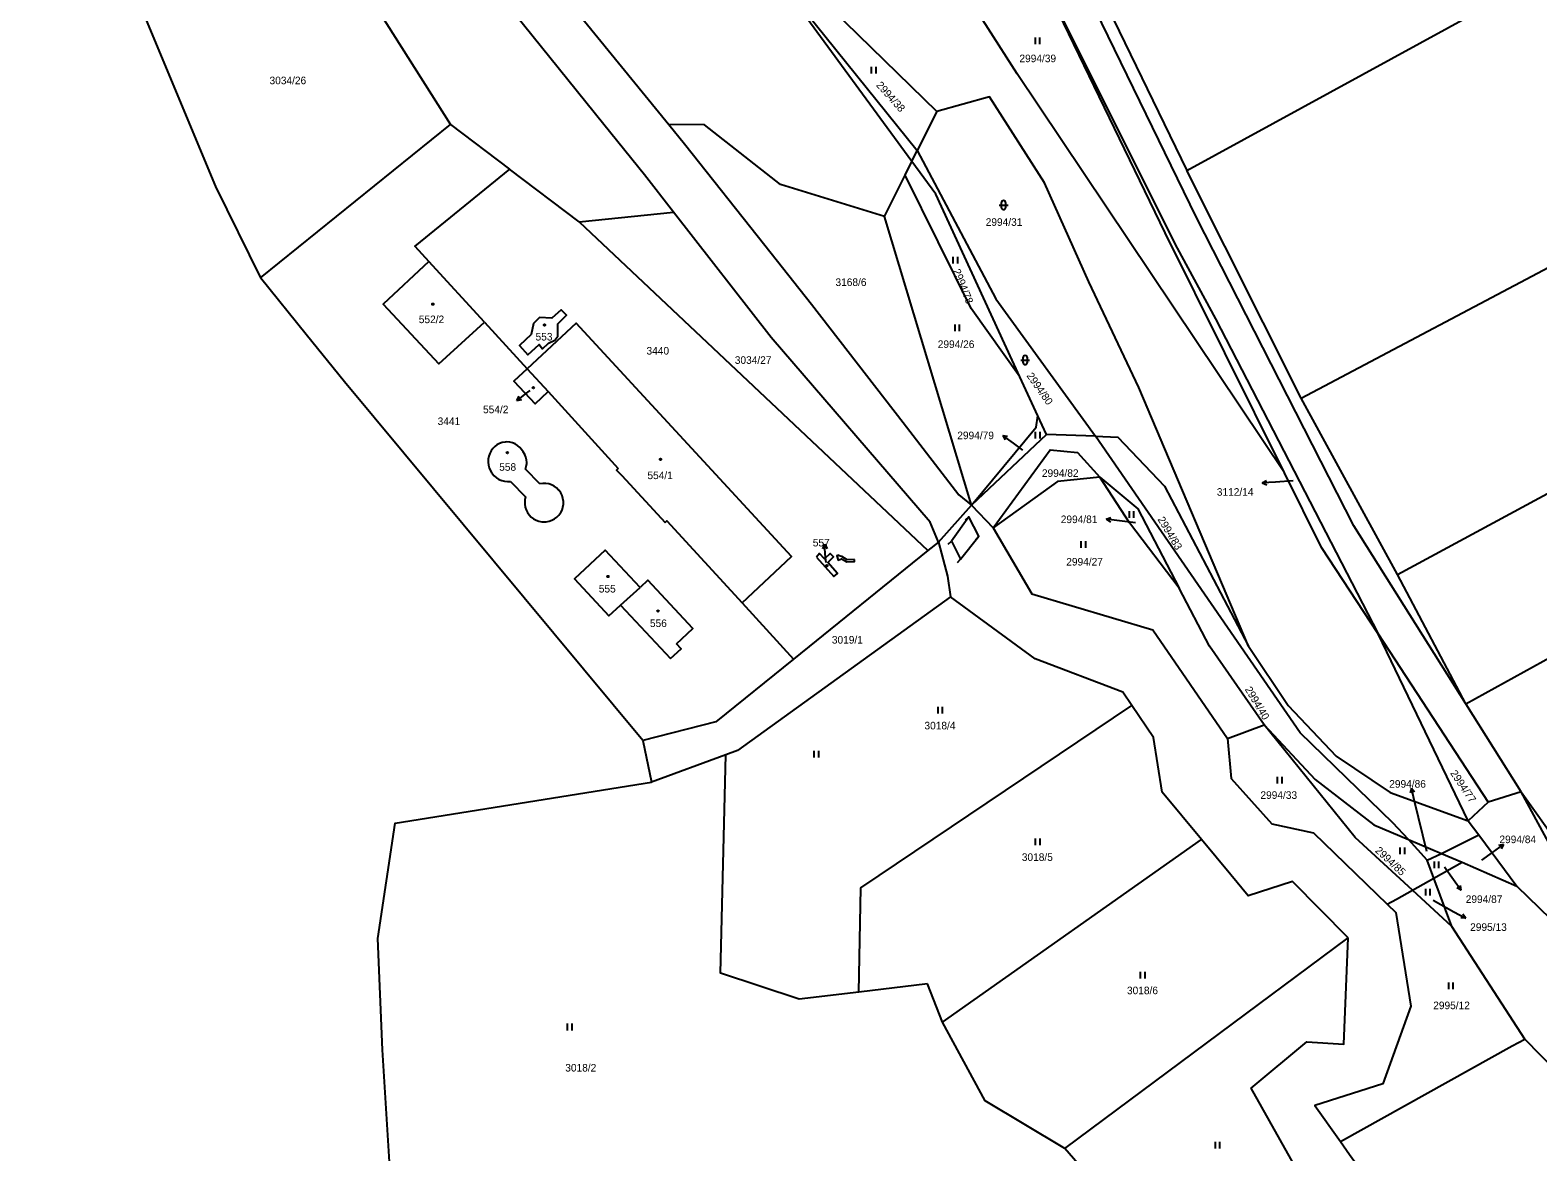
# Model space of a CAD drawing. Extents: x -776734 to -748832, y -1118122 to -976986.
# Drawn here: x -754890.1 to -754552.1, y -1114256.9 to -1114005.5 of the extents above; entities that cross this region are included whole.
import ezdxf

# ---------------------------------------------------------------- set-up
doc = ezdxf.new("R2010")
doc.units = 0
for name, color, linetype in [('KM_Hranice obce', 7, 'Continuous'), ('KM_Hranice parcel', 7, 'Continuous'), ('KM_Parcelní čísla', 7, 'Continuous'), ('KM_Pop  PČ popisy', 7, 'Continuous'), ('KM_Vnitřní kresba', 7, 'Continuous'), ('KM_Věcná břemena k části', 7, 'Continuous'), ('KM_Značky budov', 7, 'Continuous'), ('KM_Značky kultur', 7, 'Continuous')]:
    doc.layers.add(name, color=color, linetype=linetype)

msp = doc.modelspace()

# ---------------------------------------------------------------- linework, layer by layer
at = {"layer": 'KM_Hranice obce'}
for p, q in [((-754867.73, -1113994.45), (-754848.54, -1114040.51)), ((-754848.54, -1114040.51), (-754838.51, -1114060.97)), ((-754752.74, -1114164.71), (-754819.63, -1114084.32)), ((-754752.74, -1114164.71), (-754750.8, -1114174))]:
    msp.add_line(p, q, dxfattribs=at)
for points in [[(-754819.63, -1114084.32), (-754828.23, -1114073.68), (-754838.51, -1114060.97)], [(-754809.08, -1114267.47), (-754811.14, -1114234.05), (-754812.2, -1114209.06), (-754808.31, -1114183.22), (-754750.8, -1114174)]]:
    msp.add_lwpolyline(points, dxfattribs=at)
at = {"layer": 'KM_Hranice parcel'}
for p, q in [((-754672.72, -1113950.43), (-754630.84, -1114036.89)), ((-754630.84, -1114036.89), (-754487.79, -1113958.77)), ((-754605.2, -1114087.92), (-754460.37, -1114011.42)), ((-754686.86, -1114023.67), (-754691.24, -1114032.43)), ((-754838.51, -1114060.97), (-754795.92, -1114026.61)), ((-754795.92, -1114026.61), (-754782.66, -1114036.63)), ((-754693.99, -1114037.93), (-754692.46, -1114034.87)), ((-754692.46, -1114034.87), (-754691.24, -1114032.43)), ((-754767.07, -1114048.42), (-754782.66, -1114036.63)), ((-754698.61, -1114047.19), (-754693.99, -1114037.93)), ((-754605.2, -1114087.92), (-754630.84, -1114036.89)), ((-754767.07, -1114048.42), (-754745.86, -1114046.29)), ((-754767.07, -1114048.42), (-754688.85, -1114122.1)), ((-754679.06, -1114111.9), (-754698.61, -1114047.19)), ((-754583.6, -1114127.44), (-754440.4, -1114050.14)), ((-754788.28, -1114070.88), (-754800.75, -1114057.28)), ((-754788.28, -1114070.88), (-754778.68, -1114081.34)), ((-754568.26, -1114156.49), (-754425.89, -1114077.45)), ((-754778.68, -1114081.34), (-754773.99, -1114086.45)), ((-754664.22, -1114091.89), (-754668.23, -1114083.17)), ((-754773.99, -1114086.45), (-754758.29, -1114103.73)), ((-754583.6, -1114127.44), (-754605.2, -1114087.92)), ((-754662.29, -1114096.08), (-754664.22, -1114091.89)), ((-754662.29, -1114096.08), (-754679.06, -1114111.9)), ((-754651.3, -1114096.5), (-754662.29, -1114096.08)), ((-754775.84, -1114107.13), (-754779.07, -1114103.87)), ((-754782.43, -1114106.6), (-754779.07, -1114110.07)), ((-754681.89, -1114109.58), (-754679.06, -1114111.9)), ((-754686.52, -1114120.21), (-754679.06, -1114111.9)), ((-754679.06, -1114111.9), (-754674.26, -1114117.04)), ((-754686.52, -1114120.21), (-754688.36, -1114115.76)), ((-754688.85, -1114122.1), (-754718.98, -1114146.43)), ((-754686.52, -1114120.21), (-754688.85, -1114122.1)), ((-754568.26, -1114156.49), (-754583.6, -1114127.44)), ((-754757.75, -1114134.36), (-754753.4, -1114130.35)), ((-754757.75, -1114134.36), (-754746.57, -1114146.32)), ((-754730.53, -1114133.83), (-754718.98, -1114146.43)), ((-754567.74, -1114182.68), (-754587.93, -1114140.8)), ((-754587.93, -1114140.8), (-754563.22, -1114178.53)), ((-754555.86, -1114176.2), (-754568.26, -1114156.49)), ((-754621.71, -1114164.22), (-754613.45, -1114161.15)), ((-754734.18, -1114167.91), (-754750.8, -1114174)), ((-754555.86, -1114176.2), (-754563.22, -1114178.53)), ((-754535.48, -1114213.89), (-754555.86, -1114176.2)), ((-754563.22, -1114178.53), (-754567.74, -1114182.68)), ((-754567.74, -1114182.68), (-754565.37, -1114185.86)), ((-754685.62, -1114227.83), (-754627.53, -1114186.89)), ((-754581.11, -1114186.88), (-754573.68, -1114190.02)), ((-754576.94, -1114191.5), (-754581.11, -1114186.88)), ((-754573.68, -1114190.02), (-754565.37, -1114185.86)), ((-754565.37, -1114185.86), (-754556.82, -1114197.34)), ((-754576.94, -1114191.5), (-754573.68, -1114190.02)), ((-754573.68, -1114190.02), (-754569.06, -1114191.97)), ((-754575.43, -1114195.53), (-754576.94, -1114191.5)), ((-754575.43, -1114195.53), (-754569.06, -1114191.97)), ((-754569.06, -1114191.97), (-754556.82, -1114197.34)), ((-754580.22, -1114198.21), (-754575.43, -1114195.53)), ((-754571.37, -1114206.34), (-754575.43, -1114195.53)), ((-754571.37, -1114206.34), (-754580.22, -1114198.21)), ((-754555.02, -1114231.64), (-754571.37, -1114206.34)), ((-754658.16, -1114256.15), (-754594.61, -1114208.94)), ((-754704.32, -1114221.07), (-754717.69, -1114222.69)), ((-754688.96, -1114219.2), (-754704.32, -1114221.07)), ((-754685.62, -1114227.83), (-754688.96, -1114219.2)), ((-754523.34, -1114264.07), (-754555.02, -1114231.64)), ((-754642.59, -1114273.95), (-754658.16, -1114256.15))]:
    msp.add_line(p, q, dxfattribs=at)
for points in [[(-754568.26, -1114156.49), (-754593.37, -1114116.57), (-754628.66, -1114047.46), (-754659.73, -1113983.59), (-754704.77, -1113897.78), (-754749.88, -1113806.8), (-754773.41, -1113774.09), (-754798.67, -1113725.02), (-754803.94, -1113708.59)], [(-754878.45, -1113822.66), (-754826.65, -1113923.75), (-754813.67, -1113943.55), (-754778.81, -1113987.53), (-754746.94, -1114026.63)], [(-754745.86, -1114046.29), (-754752.41, -1114037.9), (-754761.51, -1114026.59), (-754787.56, -1113994.18), (-754823.36, -1113950.15), (-754837.79, -1113929.95), (-754890.13, -1113828.71)], [(-754608.91, -1114104.65), (-754668.87, -1114015.22), (-754688.32, -1113984.68), (-754712.63, -1113956.24)], [(-754757.35, -1113960.39), (-754739.96, -1113977.98), (-754719.31, -1113991.98), (-754686.86, -1114023.67)], [(-754758.21, -1113961.34), (-754749.26, -1113972.33), (-754723.09, -1113992.8), (-754691.24, -1114032.43)], [(-754867.73, -1113994.45), (-754847.66, -1113980.62), (-754838.55, -1113984.15), (-754824.04, -1113982.07), (-754795.92, -1114026.61)], [(-754608.91, -1114104.65), (-754635.7, -1114050.85), (-754664.05, -1113992.17)], [(-754664.05, -1113992.17), (-754632.97, -1114054.29), (-754624.39, -1114070.16), (-754587.93, -1114140.8)], [(-754692.46, -1114034.87), (-754716.85, -1114001.63), (-754726.11, -1113995.92)], [(-754616.96, -1114143.56), (-754641.55, -1114085.57), (-754652.77, -1114061.88), (-754662.72, -1114039.71), (-754675.04, -1114020.43), (-754686.86, -1114023.67)], [(-754698.61, -1114047.19), (-754721.88, -1114040.05), (-754738.93, -1114026.65), (-754746.94, -1114026.63)], [(-754746.94, -1114026.63), (-754743.46, -1114030.9), (-754725.45, -1114053.65), (-754714.95, -1114066.91), (-754694.44, -1114093.38), (-754681.89, -1114109.58)], [(-754668.23, -1114083.17), (-754687.06, -1114042.23), (-754692.46, -1114034.87)], [(-754691.24, -1114032.43), (-754673.66, -1114065.67), (-754651.3, -1114096.5)], [(-754782.66, -1114036.63), (-754803.87, -1114053.88), (-754800.75, -1114057.28)], [(-754668.23, -1114083.17), (-754679.19, -1114067.86), (-754693.99, -1114037.93)], [(-754688.36, -1114115.76), (-754723.98, -1114074.31), (-754745.86, -1114046.29)], [(-754800.75, -1114057.28), (-754811.02, -1114066.9), (-754798.54, -1114080.24), (-754788.28, -1114070.88)], [(-754771.86, -1114071.28), (-754769.91, -1114069.33), (-754771.08, -1114068.12), (-754773.15, -1114070.02), (-754775.96, -1114069.89), (-754777.32, -1114071.19), (-754777.82, -1114073.65), (-754780.41, -1114076.15), (-754778.52, -1114078.22), (-754776.04, -1114075.9), (-754775.25, -1114076.88), (-754773.9, -1114075.64), (-754772.53, -1114074.92), (-754771.86, -1114074.07), (-754771.86, -1114071.28)], [(-754730.53, -1114133.83), (-754719.43, -1114123.41), (-754767.7, -1114071.1), (-754778.68, -1114081.34)], [(-754778.68, -1114081.34), (-754781.69, -1114084.15), (-754776.88, -1114089.21), (-754773.99, -1114086.45)], [(-754679.06, -1114111.9), (-754664.61, -1114094.46), (-754664.22, -1114091.89)], [(-754779.07, -1114103.87), (-754778.891, -1114103.256), (-754778.811, -1114102.621), (-754778.806, -1114102.392), (-754778.861, -1114101.755), (-754779.014, -1114101.133), (-754779.263, -1114100.544), (-754779.6, -1114100), (-754779.938, -1114099.454), (-754780.356, -1114098.967), (-754780.845, -1114098.551), (-754781.392, -1114098.216), (-754781.985, -1114097.97), (-754782.609, -1114097.818), (-754783.249, -1114097.766), (-754783.661, -1114097.785), (-754784.293, -1114097.897), (-754784.9, -1114098.105), (-754785.468, -1114098.405), (-754785.982, -1114098.789), (-754786.43, -1114099.249), (-754786.802, -1114099.773), (-754787.087, -1114100.348), (-754787.28, -1114100.96), (-754787.413, -1114101.614), (-754787.447, -1114102.281), (-754787.381, -1114102.946), (-754787.217, -1114103.593), (-754786.957, -1114104.209), (-754786.609, -1114104.779), (-754786.547, -1114104.863), (-754786.105, -1114105.364), (-754785.594, -1114105.794), (-754785.024, -1114106.142), (-754784.409, -1114106.402), (-754783.762, -1114106.567), (-754783.097, -1114106.633), (-754782.43, -1114106.6)], [(-754674.26, -1114117.04), (-754661.45, -1114099.54), (-754655.34, -1114100.16), (-754650.35, -1114105.68)], [(-754651.3, -1114096.5), (-754646.28, -1114096.69), (-754635.81, -1114107.67), (-754616.96, -1114143.56)], [(-754581.11, -1114186.88), (-754584.64, -1114183.11), (-754605.42, -1114162.94), (-754651.3, -1114096.5)], [(-754758.29, -1114103.73), (-754758.65, -1114104.07), (-754757.49, -1114105.31), (-754747.77, -1114115.78)], [(-754650.35, -1114105.68), (-754659.83, -1114106.63), (-754674.26, -1114117.04)], [(-754632.51, -1114130.52), (-754643.7, -1114115.88), (-754650.35, -1114105.68)], [(-754650.35, -1114105.68), (-754641.79, -1114112.73), (-754632.51, -1114130.52)], [(-754587.93, -1114140.8), (-754600.62, -1114121.42), (-754608.91, -1114104.65)], [(-754779.07, -1114110.07), (-754779.216, -1114110.722), (-754779.25, -1114111.032), (-754779.25, -1114111.7), (-754779.15, -1114112.36), (-754778.945, -1114112.988), (-754778.647, -1114113.578), (-754778.263, -1114114.117), (-754777.803, -1114114.591), (-754777.276, -1114114.991), (-754776.695, -1114115.306), (-754776.074, -1114115.531), (-754775.425, -1114115.659), (-754775.078, -1114115.686), (-754774.418, -1114115.662), (-754773.768, -1114115.539), (-754773.145, -1114115.319), (-754772.562, -1114115.008), (-754772.032, -1114114.612), (-754771.569, -1114114.141), (-754771.181, -1114113.605), (-754770.879, -1114113.017), (-754770.67, -1114112.39), (-754770.573, -1114111.735), (-754770.576, -1114111.073), (-754770.679, -1114110.419), (-754770.879, -1114109.787), (-754771.172, -1114109.193), (-754771.551, -1114108.65), (-754771.644, -1114108.54), (-754772.116, -1114108.076), (-754772.652, -1114107.688), (-754773.241, -1114107.385), (-754773.869, -1114107.174), (-754774.521, -1114107.06), (-754775.183, -1114107.046), (-754775.84, -1114107.13)], [(-754747.77, -1114115.78), (-754747.39, -1114115.47), (-754730.53, -1114133.83)], [(-754674.26, -1114117.04), (-754665.55, -1114131.78), (-754638.41, -1114139.88), (-754621.71, -1114164.22)], [(-754753.4, -1114130.35), (-754761.2, -1114122.03), (-754768.08, -1114128.43), (-754760.41, -1114136.76), (-754757.75, -1114134.36)], [(-754713.84, -1114123.6), (-754709.98, -1114127.91), (-754709.13, -1114127.27), (-754711.31, -1114124.79), (-754710, -1114123.54), (-754710.76, -1114122.74), (-754712.05, -1114123.98), (-754713.17, -1114122.8), (-754713.84, -1114123.6)], [(-754686.52, -1114120.21), (-754684.45, -1114127.84), (-754683.76, -1114132.46)], [(-754745.22, -1114142.98), (-754741.54, -1114139.56), (-754751.65, -1114128.72), (-754753.4, -1114130.35)], [(-754683.76, -1114132.46), (-754731.55, -1114166.95), (-754734.18, -1114167.91)], [(-754643.12, -1114156.85), (-754645.13, -1114153.87), (-754664.8, -1114146.34), (-754683.76, -1114132.46)], [(-754613.45, -1114161.15), (-754625.74, -1114143.51), (-754632.51, -1114130.52)], [(-754746.57, -1114146.32), (-754744.18, -1114144.1), (-754745.22, -1114142.98)], [(-754616.96, -1114143.56), (-754608.08, -1114156.81), (-754597.31, -1114168.21), (-754585.25, -1114176.33), (-754567.74, -1114182.68)], [(-754718.98, -1114146.43), (-754736.42, -1114160.51), (-754752.74, -1114164.71)], [(-754704.32, -1114221.07), (-754703.92, -1114197.71), (-754643.12, -1114156.85)], [(-754627.53, -1114186.89), (-754636.36, -1114176.29), (-754638.29, -1114164.02), (-754643.12, -1114156.85)], [(-754580.22, -1114198.21), (-754593.07, -1114186.4), (-754613.45, -1114161.15)], [(-754613.45, -1114161.15), (-754602.06, -1114173.39), (-754588.89, -1114183.59), (-754581.11, -1114186.88)], [(-754621.71, -1114164.22), (-754620.84, -1114173.17), (-754611.72, -1114183.34), (-754602.39, -1114185.35), (-754585.88, -1114201.38)], [(-754717.69, -1114222.69), (-754735.34, -1114216.8), (-754734.18, -1114167.91)], [(-754555.86, -1114176.2), (-754538.36, -1114200.7), (-754531.12, -1114211.45)], [(-754594.61, -1114208.94), (-754607.11, -1114196.31), (-754617.09, -1114199.49), (-754620.92, -1114194.81), (-754627.53, -1114186.89)], [(-754556.82, -1114197.34), (-754546.79, -1114207.05), (-754505.93, -1114271.27), (-754478.36, -1114314.75)], [(-754585.88, -1114201.38), (-754583.83, -1114200.23), (-754580.22, -1114198.21)], [(-754585.88, -1114201.38), (-754583.98, -1114203.22), (-754580.57, -1114224.25), (-754586.87, -1114241.63), (-754602.13, -1114246.49), (-754596.39, -1114254.59)], [(-754616.07, -1114295.82), (-754601.01, -1114270.04), (-754616.35, -1114242.59), (-754603.94, -1114232.22), (-754595.63, -1114232.72), (-754594.61, -1114208.94)], [(-754658.16, -1114256.15), (-754676.03, -1114245.44), (-754685.62, -1114227.83)], [(-754596.39, -1114254.59), (-754557.86, -1114233.15), (-754555.02, -1114231.64)], [(-754596.39, -1114254.59), (-754594.35, -1114257.47), (-754587.02, -1114267.55), (-754598.6, -1114299.04)]]:
    msp.add_lwpolyline(points, dxfattribs=at)
at = {"layer": 'KM_Pop  PČ popisy'}
for p, q in [((-754778.63, -1114086.63), (-754780.995, -1114088.478)), ((-754780.995, -1114088.478), (-754780.514, -1114087.466)), ((-754780.995, -1114088.478), (-754779.897, -1114088.256)), ((-754778.11, -1114086.23), (-754778.63, -1114086.63)), ((-754669.66, -1114098.06), (-754672.088, -1114096.296)), ((-754672.088, -1114096.296), (-754670.983, -1114096.48)), ((-754672.088, -1114096.296), (-754671.572, -1114097.29)), ((-754667.55, -1114099.61), (-754669.66, -1114098.06)), ((-754613.894, -1114106.949), (-754612.93, -1114106.38)), ((-754610.9, -1114106.74), (-754613.894, -1114106.949)), ((-754613.894, -1114106.949), (-754612.86, -1114107.379)), ((-754607, -1114106.44), (-754610.9, -1114106.74)), ((-754648.879, -1114115.084), (-754647.824, -1114114.709)), ((-754645.9, -1114115.45), (-754648.879, -1114115.084)), ((-754648.879, -1114115.084), (-754647.946, -1114115.703)), ((-754642.31, -1114115.88), (-754645.9, -1114115.45)), ((-754712.062, -1114120.68), (-754712.473, -1114121.722)), ((-754711.8, -1114123.67), (-754712.062, -1114120.68)), ((-754712.062, -1114120.68), (-754711.475, -1114121.634)), ((-754711.7, -1114124.81), (-754711.8, -1114123.67)), ((-754580.476, -1114175.328), (-754580.72, -1114176.421)), ((-754579.75, -1114178.24), (-754580.476, -1114175.328)), ((-754580.476, -1114175.328), (-754579.748, -1114176.179)), ((-754576.98, -1114189.56), (-754579.75, -1114178.24)), ((-754564.69, -1114191.5), (-754562.26, -1114189.76)), ((-754562.26, -1114189.76), (-754559.832, -1114187.996)), ((-754559.832, -1114187.996), (-754560.937, -1114188.18)), ((-754559.832, -1114187.996), (-754560.348, -1114188.99)), ((-754573.06, -1114193.02), (-754571.04, -1114195.82)), ((-754571.04, -1114195.82), (-754569.276, -1114198.248)), ((-754569.276, -1114198.248), (-754569.46, -1114197.143)), ((-754575.6, -1114200.47), (-754570.92, -1114203.05)), ((-754569.276, -1114198.248), (-754570.27, -1114197.732)), ((-754570.92, -1114203.05), (-754568.295, -1114204.505)), ((-754568.295, -1114204.505), (-754569.414, -1114204.457)), ((-754568.295, -1114204.505), (-754568.928, -1114203.581))]:
    msp.add_line(p, q, dxfattribs=at)
at = {"layer": 'KM_Vnitřní kresba'}
for p, q in [((-754680.398, -1114115.237), (-754679.691, -1114114.53)), ((-754678.128, -1114119.607), (-754677.421, -1114118.9)), ((-754684.308, -1114120.677), (-754683.601, -1114119.97)), ((-754682.228, -1114124.777), (-754681.521, -1114124.07))]:
    msp.add_line(p, q, dxfattribs=at)
msp.add_lwpolyline([(-754683.6, -1114119.97), (-754681.52, -1114124.07), (-754677.42, -1114118.9), (-754679.69, -1114114.53), (-754683.6, -1114119.97)], dxfattribs=at)
at = {"layer": 'KM_Věcná břemena k části'}
msp.add_lwpolyline([(-754705.32, -1114124.09), (-754706.93, -1114124.16), (-754708.13, -1114123.44), (-754708.76, -1114123.3), (-754708.83, -1114123.11), (-754709.3, -1114123.27), (-754708.97, -1114124.22), (-754708.24, -1114123.96), (-754707.05, -1114124.66), (-754705.3, -1114124.59)], close=True, dxfattribs=at)
at = {"layer": 'KM_Značky budov'}
for centre in [(-754799.8468, -1114066.8692), (-754774.8268, -1114071.5392), (-754777.2968, -1114085.5792), (-754783.1368, -1114100.1692), (-754748.8068, -1114101.6492), (-754711.5168, -1114125.5092), (-754760.5768, -1114127.9092), (-754749.3568, -1114135.6592)]:
    msp.add_circle(centre, 0.175, dxfattribs=at)
at = {"layer": 'KM_Značky kultur'}
for p, q in [((-754664.731, -1114008.6), (-754664.731, -1114007.1)), ((-754663.73, -1114008.6), (-754663.73, -1114007.1)), ((-754701.481, -1114015.19), (-754701.481, -1114013.69)), ((-754700.48, -1114015.19), (-754700.48, -1114013.69)), ((-754672.901, -1114044.671), (-754670.899, -1114044.671)), ((-754672.401, -1114044.171), (-754672.401, -1114045.172)), ((-754671.399, -1114045.172), (-754671.399, -1114044.171)), ((-754683.181, -1114057.78), (-754683.181, -1114056.28)), ((-754682.18, -1114057.78), (-754682.18, -1114056.28)), ((-754682.751, -1114072.93), (-754682.751, -1114071.43)), ((-754681.75, -1114072.93), (-754681.75, -1114071.43)), ((-754667.561, -1114078.901), (-754667.561, -1114079.902)), ((-754666.559, -1114079.902), (-754666.559, -1114078.901)), ((-754668.061, -1114079.401), (-754666.059, -1114079.401)), ((-754664.701, -1114096.97), (-754664.701, -1114095.47)), ((-754663.7, -1114096.97), (-754663.7, -1114095.47)), ((-754643.691, -1114114.78), (-754643.691, -1114113.28)), ((-754642.69, -1114114.78), (-754642.69, -1114113.28)), ((-754654.471, -1114121.53), (-754654.471, -1114120.03)), ((-754653.47, -1114121.53), (-754653.47, -1114120.03)), ((-754686.591, -1114158.64), (-754686.591, -1114157.14)), ((-754685.59, -1114158.64), (-754685.59, -1114157.14)), ((-754714.331, -1114168.48), (-754714.331, -1114166.98)), ((-754713.33, -1114168.48), (-754713.33, -1114166.98)), ((-754610.451, -1114174.34), (-754610.451, -1114172.84)), ((-754609.45, -1114174.34), (-754609.45, -1114172.84)), ((-754664.711, -1114188.12), (-754664.711, -1114186.62)), ((-754663.71, -1114188.12), (-754663.71, -1114186.62)), ((-754582.951, -1114190.18), (-754582.951, -1114188.68)), ((-754581.95, -1114190.18), (-754581.95, -1114188.68)), ((-754575.311, -1114193.29), (-754575.311, -1114191.79)), ((-754574.31, -1114193.29), (-754574.31, -1114191.79)), ((-754577.261, -1114199.45), (-754577.261, -1114197.95)), ((-754576.26, -1114199.45), (-754576.26, -1114197.95)), ((-754641.181, -1114218), (-754641.181, -1114216.5)), ((-754640.18, -1114218), (-754640.18, -1114216.5)), ((-754572.091, -1114220.41), (-754572.091, -1114218.91)), ((-754571.09, -1114220.41), (-754571.09, -1114218.91)), ((-754769.651, -1114229.65), (-754769.651, -1114228.15)), ((-754768.65, -1114229.65), (-754768.65, -1114228.15)), ((-754624.381, -1114256.16), (-754624.381, -1114254.66)), ((-754623.38, -1114256.16), (-754623.38, -1114254.66))]:
    msp.add_line(p, q, dxfattribs=at)
for centre, start, end in [((-754671.9, -1114044.1709), 0, 180), ((-754671.9, -1114045.1709), 180, 359.987886), ((-754667.06, -1114078.9009), 0, 180), ((-754667.06, -1114079.9009), 180, 359.987886)]:
    msp.add_arc(centre, 0.5, start, end, dxfattribs=at)

# ---------------------------------------------------------------- texts
at = {"layer": 'KM_Parcelní čísla'}
for s, p in [('2994/39', (-754668.34, -1114012.64)), ('3034/26', (-754836.46, -1114017.58)), ('2994/31', (-754675.9, -1114049.32)), ('3168/6', (-754709.58, -1114062.8)), ('552/2', (-754803, -1114071.13)), ('553', (-754776.82, -1114075.02)), ('2994/26', (-754686.65, -1114076.7)), ('3440', (-754751.944, -1114078.17)), ('3034/27', (-754732.15, -1114080.25)), ('554/2', (-754788.597, -1114091.318)), ('3441', (-754798.774, -1114093.97)), ('2994/79', (-754682.273, -1114097.14)), ('558', (-754784.97, -1114104.22)), ('554/1', (-754751.74, -1114106.09)), ('2994/82', (-754663.3, -1114105.59)), ('3112/14', (-754624.083, -1114109.818)), ('2994/81', (-754659.073, -1114115.95)), ('557', (-754714.67, -1114121.18)), ('2994/27', (-754657.84, -1114125.46)), ('555', (-754762.64, -1114131.51)), ('556', (-754751.18, -1114139.25)), ('3019/1', (-754710.39, -1114142.96)), ('3018/4', (-754689.63, -1114162.19)), ('2994/86', (-754585.433, -1114175.26)), ('2994/33', (-754614.31, -1114177.76)), ('2994/84', (-754560.73, -1114187.69)), ('3018/5', (-754667.8, -1114191.67)), ('2994/87', (-754568.28, -1114201.098)), ('2995/13', (-754567.29, -1114207.348)), ('3018/6', (-754644.23, -1114221.55)), ('2995/12', (-754575.57, -1114224.9)), ('3018/2', (-754770.16, -1114238.88))]:
    msp.add_text(s, height=1.7, dxfattribs=at).set_placement(p)
for s, rotation, p in [('2994/38', 312, (-754700.571, -1114017.878)), ('2994/78', 292, (-754683.268, -1114059.368)), ('2994/80', 305, (-754666.816, -1114082.927)), ('2994/83', 301, (-754637.418, -1114115.117)), ('2994/40', 301, (-754617.868, -1114153.207)), ('2994/77', 304, (-754571.834, -1114172.015)), ('2994/85', 317, (-754588.719, -1114189.531))]:
    msp.add_text(s, height=1.7, rotation=rotation, dxfattribs=at).set_placement(p)

doc.saveas('drawing.dxf')
